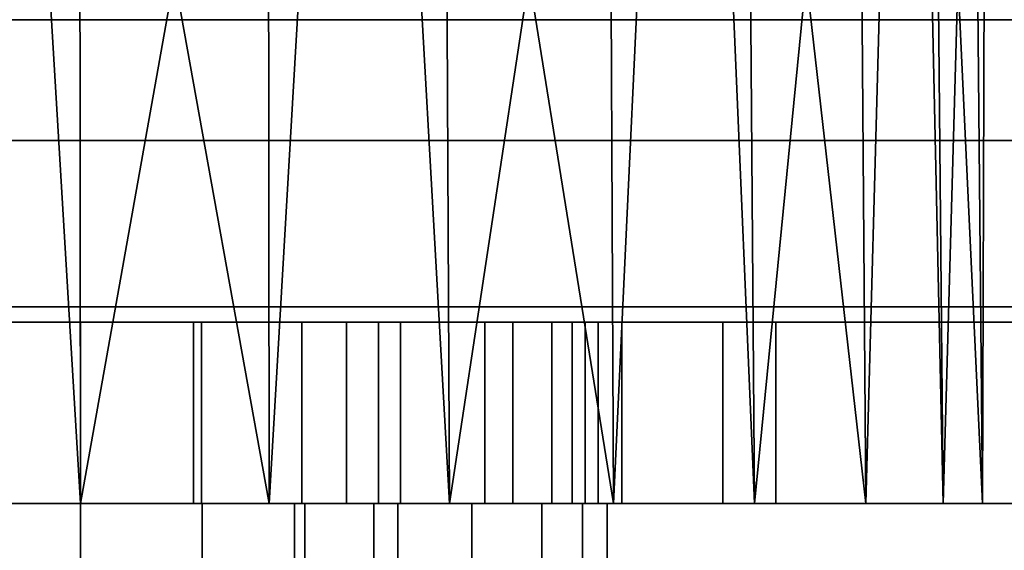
# Model space of a CAD drawing. Header units: millimetres. Extents: x -490 to 6690, y -115 to 132.
# Tile 493 of 656: x 2645 to 2661, y 12 to 21. Entities that reach past the tile are written whole.
import ezdxf

# ---------------------------------------------------------------- set-up
doc = ezdxf.new("R2010")
doc.units = ezdxf.units.MM
doc.layers.add('151', color=7, linetype='Continuous', true_color=0xffffff)

# ---------------------------------------------------------------- blocks, each defined once
blk = doc.blocks.new('UG_SURFACE_003')
at = {"layer": '151', "color": 252, "linetype": 'Continuous', "lineweight": 35}
for points in [[(3590, -6.2, 2202), (3590, 113.2, 2202), (2410, 113.2, 2202), (2410, -6.2, 2202)], [(2560, -6.2, 2052), (2560, 113.2, 2052), (3440, 113.2, 2052), (3440, -6.2, 2052)]]:
    blk.add_3dface(points, dxfattribs=at)
blk = doc.blocks.new('UG_SURFACE_169')
at = {"layer": '151', "color": 252, "linetype": 'Continuous', "lineweight": 35}
for points in [[(2637.868, 16, 985.368), (2635.375, 16, 989.099), (2642.339, 16, 1003.778), (2646, 16, 1003)], [(2646, 16, 1003), (2646, 16, 982), (2641.599, 16, 982.875), (2637.868, 16, 985.368)], [(2647.871, 16, 1020.803), (2644.129, 16, 1020.803), (2641.599, 16, 1025.125), (2646, 16, 1026)], [(2641.599, 13, 982.875), (2641.599, 16, 982.875), (2646, 16, 982), (2646, 13, 982)], [(2646, 13, 1026), (2646, 16, 1026), (2641.599, 16, 1025.125), (2641.599, 13, 1025.125)], [(2646, 13, 1003), (2646, 16, 1003), (2642.339, 16, 1003.778), (2642.339, 13, 1003.778)], [(2644.129, 13, 1020.803), (2644.129, 16, 1020.803), (2647.871, 16, 1020.803), (2647.871, 13, 1020.803)], [(2649.661, 13, 1003.778), (2649.661, 16, 1003.778), (2646, 16, 1003), (2646, 13, 1003)], [(2646, 16, 1003), (2649.661, 16, 1003.778), (2656.625, 16, 989.099), (2654.132, 16, 985.368)], [(2654.132, 16, 985.368), (2650.401, 16, 982.875), (2646, 16, 982), (2646, 16, 1003)], [(2646, 16, 1026), (2650.401, 16, 1025.125), (2647.871, 16, 1020.803)], [(2646, 13, 982), (2646, 16, 982), (2650.401, 16, 982.875), (2650.401, 13, 982.875)], [(2650.401, 13, 1025.125), (2650.401, 16, 1025.125), (2646, 16, 1026), (2646, 13, 1026)], [(2647.871, 13, 1020.803), (2647.871, 16, 1020.803), (2651.29, 16, 1019.281), (2651.29, 13, 1019.281)], [(2651.29, 16, 1019.281), (2647.871, 16, 1020.803), (2650.401, 16, 1025.125), (2654.132, 16, 1022.632)], [(2652.688, 13, 1005.978), (2652.688, 16, 1005.978), (2649.661, 16, 1003.778), (2649.661, 13, 1003.778)], [(2649.661, 16, 1003.778), (2652.688, 16, 1005.978), (2657.5, 16, 993.5), (2656.625, 16, 989.099)], [(2650.401, 13, 982.875), (2650.401, 16, 982.875), (2654.132, 16, 985.368), (2654.132, 13, 985.368)], [(2654.132, 13, 1022.632), (2654.132, 16, 1022.632), (2650.401, 16, 1025.125), (2650.401, 13, 1025.125)], [(2651.29, 13, 1019.281), (2651.29, 16, 1019.281), (2653.794, 16, 1016.5), (2653.794, 13, 1016.5)], [(2653.794, 16, 1016.5), (2651.29, 16, 1019.281), (2654.132, 16, 1022.632), (2656.625, 16, 1018.901)], [(2654.56, 13, 1009.219), (2654.56, 16, 1009.219), (2652.688, 16, 1005.978), (2652.688, 13, 1005.978)], [(2657.5, 16, 993.5), (2652.688, 16, 1005.978), (2654.56, 16, 1009.219)], [(2653.794, 13, 1016.5), (2653.794, 16, 1016.5), (2654.951, 16, 1012.941), (2654.951, 13, 1012.941)], [(2656.625, 16, 1018.901), (2657.5, 16, 1014.5), (2654.951, 16, 1012.941), (2653.794, 16, 1016.5)], [(2654.132, 13, 985.368), (2654.132, 16, 985.368), (2656.625, 16, 989.099), (2656.625, 13, 989.099)], [(2656.625, 13, 1018.901), (2656.625, 16, 1018.901), (2654.132, 16, 1022.632), (2654.132, 13, 1022.632)], [(2654.951, 13, 1012.941), (2654.951, 16, 1012.941), (2654.56, 16, 1009.219), (2654.56, 13, 1009.219)], [(2654.56, 16, 1009.219), (2654.951, 16, 1012.941), (2657.5, 16, 1014.5), (2657.5, 16, 993.5)], [(2656.625, 13, 989.099), (2656.625, 16, 989.099), (2657.5, 16, 993.5), (2657.5, 13, 993.5)], [(2657.5, 13, 1014.5), (2657.5, 16, 1014.5), (2656.625, 16, 1018.901), (2656.625, 13, 1018.901)], [(2657.5, 13, 993.5), (2657.5, 16, 993.5), (2657.5, 16, 1014.5), (2657.5, 13, 1014.5)], [(2646, 13, 1003), (2642.339, 13, 1003.778), (2635.375, 13, 989.099), (2637.868, 13, 985.368)], [(2637.868, 13, 985.368), (2641.599, 13, 982.875), (2646, 13, 982), (2646, 13, 1003)], [(2646, 13, 1026), (2641.599, 13, 1025.125), (2644.129, 13, 1020.803)], [(2644.129, 13, 1020.803), (2647.871, 13, 1020.803), (2650.401, 13, 1025.125), (2646, 13, 1026)], [(2646, 13, 1003), (2646, 13, 982), (2650.401, 13, 982.875), (2654.132, 13, 985.368)], [(2654.132, 13, 985.368), (2656.625, 13, 989.099), (2649.661, 13, 1003.778), (2646, 13, 1003)], [(2647.871, 13, 1020.803), (2651.29, 13, 1019.281), (2654.132, 13, 1022.632), (2650.401, 13, 1025.125)], [(2656.625, 13, 989.099), (2657.5, 13, 993.5), (2652.688, 13, 1005.978), (2649.661, 13, 1003.778)], [(2656.625, 13, 1018.901), (2654.132, 13, 1022.632), (2651.29, 13, 1019.281), (2653.794, 13, 1016.5)], [(2654.56, 13, 1009.219), (2652.688, 13, 1005.978), (2657.5, 13, 993.5)], [(2653.794, 13, 1016.5), (2654.951, 13, 1012.941), (2657.5, 13, 1014.5), (2656.625, 13, 1018.901)], [(2657.5, 13, 993.5), (2657.5, 13, 1014.5), (2654.951, 13, 1012.941), (2654.56, 13, 1009.219)]]:
    blk.add_3dface(points, dxfattribs=at)
blk = doc.blocks.new('UG_SURFACE_171')
at = {"layer": '151', "color": 252, "linetype": 'Continuous', "lineweight": 35}
for points in [[(2648, 16, 1003.739), (2648, 16, 1020.261), (2650.928, 16, 1018.926), (2653.15, 16, 1016.597)], [(2653.15, 16, 1007.403), (2650.928, 16, 1005.074), (2648, 16, 1003.739), (2653.15, 16, 1016.597)], [(2648, 13, 1020.261), (2648, 16, 1020.261), (2648, 16, 1003.739), (2648, 13, 1003.739)], [(2650.928, 13, 1018.926), (2650.928, 16, 1018.926), (2648, 16, 1020.261), (2648, 13, 1020.261)], [(2648, 13, 1003.739), (2648, 16, 1003.739), (2650.928, 16, 1005.074), (2650.928, 13, 1005.074)], [(2653.15, 13, 1016.597), (2653.15, 16, 1016.597), (2650.928, 16, 1018.926), (2650.928, 13, 1018.926)], [(2650.928, 13, 1005.074), (2650.928, 16, 1005.074), (2653.15, 16, 1007.403), (2653.15, 13, 1007.403)], [(2653.15, 16, 1016.597), (2654.346, 16, 1013.609), (2654.346, 16, 1010.391), (2653.15, 16, 1007.403)], [(2654.346, 13, 1013.609), (2654.346, 16, 1013.609), (2653.15, 16, 1016.597), (2653.15, 13, 1016.597)], [(2653.15, 13, 1007.403), (2653.15, 16, 1007.403), (2654.346, 16, 1010.391), (2654.346, 13, 1010.391)], [(2654.346, 13, 1010.391), (2654.346, 16, 1010.391), (2654.346, 16, 1013.609), (2654.346, 13, 1013.609)], [(2648, 13, 1020.261), (2648, 13, 1003.739), (2650.928, 13, 1005.074), (2653.15, 13, 1007.403)], [(2653.15, 13, 1016.597), (2650.928, 13, 1018.926), (2648, 13, 1020.261), (2653.15, 13, 1007.403)], [(2653.15, 13, 1007.403), (2654.346, 13, 1010.391), (2654.346, 13, 1013.609), (2653.15, 13, 1016.597)]]:
    blk.add_3dface(points, dxfattribs=at)
blk = doc.blocks.new('UG_SURFACE_173')
at = {"layer": '151', "color": 254, "linetype": 'Continuous', "lineweight": 35}
for points in [[(2644.432, 39, 1089.082), (2646, 13, 1089), (2639.899, 13, 1090.297)], [(2644.432, 39, 1118.918), (2642.881, 13, 1118.672), (2649.119, 13, 1118.672)], [(2649.119, 13, 1118.672), (2649.093, 39, 1118.428), (2644.432, 39, 1118.918)], [(2644.432, 39, 1089.082), (2645.974, 39, 1089.244), (2646, 13, 1089)], [(2646, 13, 1089), (2645.974, 39, 1089.244), (2650.635, 39, 1089.734)], [(2650.635, 39, 1089.734), (2652.101, 13, 1090.297), (2646, 13, 1089)], [(2650.635, 39, 1118.266), (2649.093, 39, 1118.428), (2649.119, 13, 1118.672)], [(2650.635, 39, 1118.266), (2649.119, 13, 1118.672), (2654.817, 13, 1116.135)], [(2654.817, 13, 1116.135), (2654.694, 39, 1115.923), (2650.635, 39, 1118.266)], [(2650.635, 39, 1089.734), (2651.978, 39, 1090.51), (2652.101, 13, 1090.297)], [(2652.101, 13, 1090.297), (2651.978, 39, 1090.51), (2656.037, 39, 1092.853)], [(2656.037, 39, 1092.853), (2657.147, 13, 1093.963), (2652.101, 13, 1090.297)], [(2656.037, 39, 1115.147), (2654.694, 39, 1115.923), (2654.817, 13, 1116.135)], [(2656.037, 39, 1115.147), (2654.817, 13, 1116.135), (2658.99, 13, 1111.5)], [(2658.99, 13, 1111.5), (2658.792, 39, 1111.356), (2656.037, 39, 1115.147)], [(2656.037, 39, 1092.853), (2656.949, 39, 1094.107), (2657.147, 13, 1093.963)], [(2657.147, 13, 1093.963), (2656.949, 39, 1094.107), (2659.703, 39, 1097.899)], [(2659.703, 39, 1097.899), (2660.266, 13, 1099.365), (2657.147, 13, 1093.963)], [(2659.703, 39, 1110.101), (2658.792, 39, 1111.356), (2658.99, 13, 1111.5)], [(2659.703, 39, 1110.101), (2658.99, 13, 1111.5), (2660.918, 13, 1105.568)], [(2660.918, 13, 1105.568), (2660.678, 39, 1105.517), (2659.703, 39, 1110.101)], [(2659.703, 39, 1097.899), (2660.026, 39, 1099.416), (2660.266, 13, 1099.365)], [(2660.266, 13, 1099.365), (2660.026, 39, 1099.416), (2661, 39, 1104)], [(2661, 39, 1104), (2660.918, 13, 1105.568), (2660.266, 13, 1099.365)], [(2661, 39, 1104), (2660.678, 39, 1105.517), (2660.918, 13, 1105.568)], [(2646, 13, 948), (2620, 13, 951.5), (2643.991, 13, 987.65), (2646, 13, 987.25)], [(2649.119, 13, 1118.672), (2642.881, 13, 1118.672), (2620, 13, 1186.5), (2646, 13, 1190)], [(2620, 0, 951.5), (2620, 13, 951.5), (2646, 13, 948), (2646, 0, 948)], [(2646, 0, 1190), (2646, 13, 1190), (2620, 13, 1186.5), (2620, 0, 1186.5)], [(2631.734, 13, 1099.365), (2646, 13, 1020.75), (2642.461, 13, 1020.002)], [(2646, 13, 1020.75), (2631.734, 13, 1099.365), (2634.853, 13, 1093.963)], [(2649.539, 13, 1020.002), (2646, 13, 1020.75), (2634.853, 13, 1093.963), (2639.899, 13, 1090.297)], [(2654.301, 13, 1014.767), (2639.899, 13, 1090.297), (2646, 13, 1089)], [(2639.899, 13, 1090.297), (2654.301, 13, 1014.767), (2652.473, 13, 1017.888)], [(2652.473, 13, 1017.888), (2649.539, 13, 1020.002), (2639.899, 13, 1090.297)], [(2642.461, 0, 1020.002), (2642.461, 13, 1020.002), (2646, 13, 1020.75), (2646, 0, 1020.75)], [(2646, 0, 987.25), (2646, 13, 987.25), (2643.991, 13, 987.65), (2643.991, 0, 987.65)], [(2646, 13, 987.25), (2648.009, 13, 987.65), (2672, 13, 951.5), (2646, 13, 948)], [(2654.301, 13, 1014.767), (2646, 13, 1089), (2652.101, 13, 1090.297), (2672, 13, 951.5)], [(2646, 13, 1190), (2672, 13, 1186.5), (2649.119, 13, 1118.672)], [(2646, 0, 1020.75), (2646, 13, 1020.75), (2649.539, 13, 1020.002), (2649.539, 0, 1020.002)], [(2646, 0, 948), (2646, 13, 948), (2672, 13, 951.5), (2672, 0, 951.5)], [(2648.009, 0, 987.65), (2648.009, 13, 987.65), (2646, 13, 987.25), (2646, 0, 987.25)], [(2672, 0, 1186.5), (2672, 13, 1186.5), (2646, 13, 1190), (2646, 0, 1190)], [(2672, 13, 951.5), (2648.009, 13, 987.65), (2649.712, 13, 988.788)], [(2649.712, 0, 988.788), (2649.712, 13, 988.788), (2648.009, 13, 987.65), (2648.009, 0, 987.65)], [(2654.817, 13, 1116.135), (2649.119, 13, 1118.672), (2672, 13, 1186.5)], [(2649.539, 0, 1020.002), (2649.539, 13, 1020.002), (2652.473, 13, 1017.888), (2652.473, 0, 1017.888)], [(2649.712, 13, 988.788), (2650.85, 13, 990.491), (2672, 13, 951.5)], [(2650.85, 0, 990.491), (2650.85, 13, 990.491), (2649.712, 13, 988.788), (2649.712, 0, 988.788)], [(2672, 13, 951.5), (2650.85, 13, 990.491), (2651.25, 13, 992.5)], [(2651.25, 0, 992.5), (2651.25, 13, 992.5), (2650.85, 13, 990.491), (2650.85, 0, 990.491)], [(2651.25, 13, 992.5), (2651.25, 13, 1005), (2653.632, 13, 1007.721), (2672, 13, 951.5)], [(2651.25, 0, 1005), (2651.25, 13, 1005), (2651.25, 13, 992.5), (2651.25, 0, 992.5)], [(2653.632, 0, 1007.721), (2653.632, 13, 1007.721), (2651.25, 13, 1005), (2651.25, 0, 1005)], [(2672, 13, 951.5), (2652.101, 13, 1090.297), (2657.147, 13, 1093.963)], [(2652.473, 0, 1017.888), (2652.473, 13, 1017.888), (2654.301, 13, 1014.767), (2654.301, 0, 1014.767)], [(2653.632, 13, 1007.721), (2654.711, 13, 1011.173), (2672, 13, 951.5)], [(2654.711, 0, 1011.173), (2654.711, 13, 1011.173), (2653.632, 13, 1007.721), (2653.632, 0, 1007.721)], [(2672, 13, 951.5), (2654.711, 13, 1011.173), (2654.301, 13, 1014.767)], [(2654.301, 0, 1014.767), (2654.301, 13, 1014.767), (2654.711, 13, 1011.173), (2654.711, 0, 1011.173)], [(2658.99, 13, 1111.5), (2654.817, 13, 1116.135), (2672, 13, 1186.5)], [(2657.147, 13, 1093.963), (2660.266, 13, 1099.365), (2672, 13, 951.5)], [(2672, 13, 1186.5), (2660.918, 13, 1105.568), (2658.99, 13, 1111.5)], [(2672, 13, 1186.5), (2672, 13, 951.5), (2660.266, 13, 1099.365), (2660.918, 13, 1105.568)]]:
    blk.add_3dface(points, dxfattribs=at)
blk = doc.blocks.new('UG_SURFACE_187')
at = {"layer": '151', "color": 14, "linetype": 'Continuous', "lineweight": 35}
for points in [[(3417.3, 19, 2024.3), (3416, 19, 2023), (2584, 19, 2023), (2582.7, 19, 2024.3)], [(3417.3, -10, 2024.3), (3417.3, 19, 2024.3), (2582.7, 19, 2024.3), (2582.7, -10, 2024.3)], [(3416, 19, 2023), (3413.25, 16.25, 2020.25), (2586.75, 16.25, 2020.25), (2584, 19, 2023)], [(3413.25, 16.25, 2020.25), (3413.25, -22, 2020.25), (2586.75, -22, 2020.25), (2586.75, 16.25, 2020.25)]]:
    blk.add_3dface(points, dxfattribs=at)
blk = doc.blocks.new('UG_SURFACE_188')
at = {"layer": '151', "color": 7, "linetype": 'Continuous', "lineweight": 35}
for points in [[(2586.75, 16, 2020.25), (2586.75, -22, 2020.25), (3413.25, -22, 2020.25), (3413.25, 16, 2020.25)], [(3413, 16, 2020), (2587, 16, 2020), (2586.75, 16, 2020.25), (3413.25, 16, 2020.25)], [(3413, 16, 2020), (3413, -22, 2020), (2587, -22, 2020), (2587, 16, 2020)]]:
    blk.add_3dface(points, dxfattribs=at)
blk = doc.blocks.new('UG_SURFACE_214')
at = {"layer": '151', "color": 254, "linetype": 'Continuous', "lineweight": 35}
for points in [[(3423.25, 111.75, 2030.25), (2576.75, 111.75, 2030.25), (2576.75, -10, 2030.25), (3423.25, -10, 2030.25)], [(3401.25, 111.75, 2008.25), (3401.25, 4, 2008.25), (2598.75, 4, 2008.25), (2598.75, 111.75, 2008.25)], [(3417.5, 21, 2024.5), (3417.5, -8, 2024.5), (2582.5, -8, 2024.5), (2582.5, 21, 2024.5)], [(3417.5, 21, 2024.5), (2582.5, 21, 2024.5), (2587, 21, 2020), (3413, 21, 2020)], [(3413, 4, 2020), (3413, 21, 2020), (2587, 21, 2020), (2587, 4, 2020)]]:
    blk.add_3dface(points, dxfattribs=at)
blk = doc.blocks.new('UG_SURFACE_215')
at = {"layer": '151', "color": 7, "linetype": 'Continuous', "lineweight": 35}
for points in [[(3401.25, 4, 2008.25), (3401.25, 111.75, 2008.25), (2598.75, 111.75, 2008.25), (2598.75, 4, 2008.25)], [(2599, 4, 2008), (2599, 111.75, 2008), (3401, 111.75, 2008), (3401, 4, 2008)]]:
    blk.add_3dface(points, dxfattribs=at)

msp = doc.modelspace()

# ---------------------------------------------------------------- linework, layer by layer
at = {"layer": '151', "color": 253, "linetype": 'Continuous', "lineweight": -3}
for p, q in [((3417.3, 19, 2024.3), (2582.7, 19, 2024.3)), ((3416, 19, 2023), (2584, 19, 2023)), ((3413.25, 16.25, 2020.25), (2586.75, 16.25, 2020.25)), ((3413.25, 16, 2020.25), (2586.75, 16, 2020.25)), ((3413, 16, 2020), (2587, 16, 2020)), ((2648, 16, 1020.261), (2648, 13, 1020.261)), ((2648, 13, 1003.739), (2648, 16, 1003.739)), ((2648, 16, 1020.261), (2648, 16, 1003.739)), ((2657.5, 13, 1014.5), (2657.5, 16, 1014.5)), ((2657.5, 16, 993.5), (2657.5, 16, 1014.5)), ((2657.5, 13, 993.5), (2657.5, 16, 993.5)), ((2648, 13, 1020.261), (2648, 13, 1003.739)), ((2651.25, 0, 992.5), (2651.25, 13, 992.5)), ((2651.25, 0, 1005), (2651.25, 13, 1005)), ((2651.25, 13, 1005), (2651.25, 13, 992.5)), ((2657.5, 13, 993.5), (2657.5, 13, 1014.5))]:
    msp.add_line(p, q, dxfattribs=at)
at = {"layer": '151', "color": 253, "linetype": 'Continuous', "lineweight": -3, "extrusion": (0, 1, 0)}
for centre in [(-2646, 1012, 16), (-2646, 1012, 13)]:
    msp.add_circle(centre, 9, dxfattribs=at)
at = {"layer": '151', "color": 253, "linetype": 'Continuous', "lineweight": -3, "extrusion": (0, -1, 0)}
msp.add_circle((2646, 1104, -13), 15, dxfattribs=at)
for centre, radius, start, end in [((2646, 1014.5, -16), 11.5, 360, 180), ((2646, 993.5, -16), 11.5, 180, 0), ((2646, 1012, -16), 8.5, 283.609, 76.391), ((2646, 993.5, -13), 11.5, 180, 0), ((2646, 1014.5, -13), 11.5, 360, 180), ((2646, 1012, -13), 8.5, 283.609, 76.391)]:
    msp.add_arc(centre, radius, start, end, dxfattribs=at)
at = {"layer": '151', "color": 253, "linetype": 'Continuous', "lineweight": -3, "extrusion": (0, 1, 0)}
for centre, radius, start, end in [((-2646, 1091.679, 13), 98.321, 74.66639, 105.33361), ((-2646, 1046.321, 13), 98.321, 254.66639, 285.33361), ((-2646, 1012, 13), 8.75, 306.8699, 233.1301), ((-2646, 992.5, 13), 5.25, 180, 0)]:
    msp.add_arc(centre, radius, start, end, dxfattribs=at)

# ---------------------------------------------------------------- block references
at = {"layer": '151', "color": 253, "linetype": 'Continuous', "lineweight": -3}
for name in ['UG_SURFACE_215', 'UG_SURFACE_003', 'UG_SURFACE_214', 'UG_SURFACE_173', 'UG_SURFACE_187', 'UG_SURFACE_188', 'UG_SURFACE_169', 'UG_SURFACE_171']:
    msp.add_blockref(name, (0, 0), dxfattribs=at)

doc.saveas('drawing.dxf')
